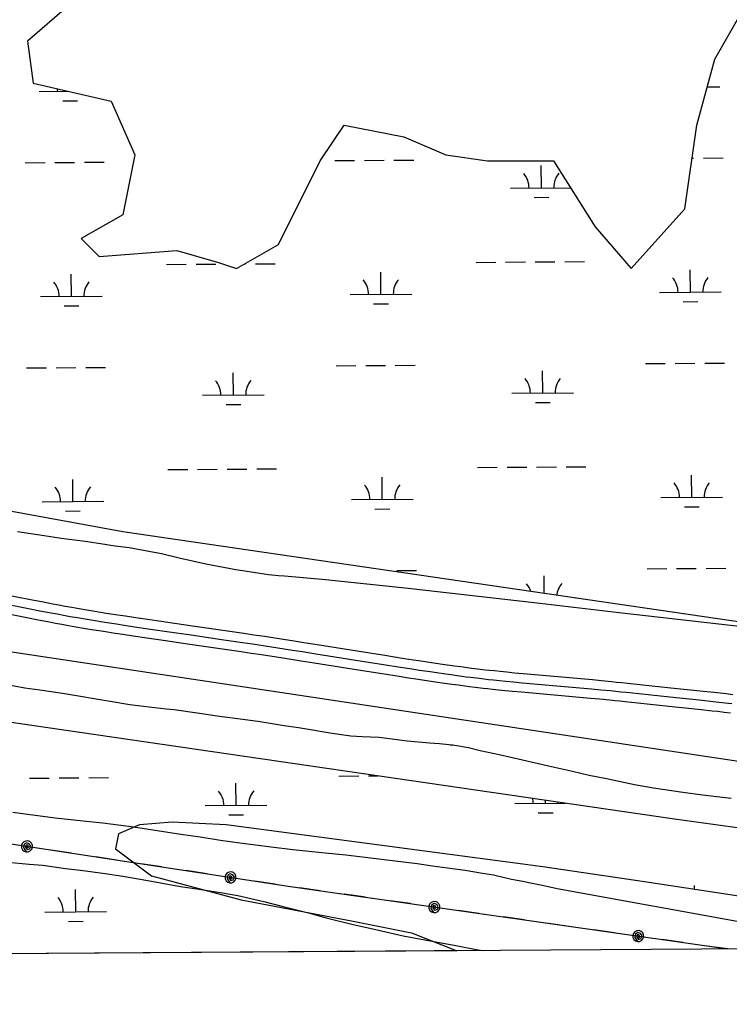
# Model space of a CAD drawing. Extents: x 3508733 to 3546731, y 546897 to 572481.
# Drawn here: x 3521866 to 3523017, y 552296 to 553873 of the extents above; entities that cross this region are included whole.
import ezdxf

# ---------------------------------------------------------------- set-up
doc = ezdxf.new("R2010")
doc.units = 0
for name, color, linetype in [('V-GRID-FRAM', 7, 'Continuous'), ('V-ROAD-CNTR', 7, 'Continuous'), ('V-SITE-VEGE', 7, 'Continuous'), ('V-UTIL-LINE', 7, 'Continuous'), ('V-WETL-SWMP', 7, 'Continuous')]:
    doc.layers.add(name, color=color, linetype=linetype)

msp = doc.modelspace()

# ---------------------------------------------------------------- linework, layer by layer
at = {"layer": 'V-GRID-FRAM'}
msp.add_lwpolyline([(3512800, 570478.9), (3544431.3, 570695.1), (3544563.5, 552512.4), (3512916.4, 552296.1), (3512800, 570478.9)], dxfattribs=at)
at = {"layer": 'V-ROAD-CNTR'}
for points in [[(3525027.2, 552365.5), (3523826.2, 552549.4), (3521263.5, 552935.3)], [(3522514.7, 552816.9), (3522498.8, 552819.3), (3522483.9, 552821.6), (3522456, 552826), (3522431.6, 552829.8), (3522346.2, 552843.4), (3522324.8, 552846.8), (3522308.8, 552849.3), (3522284.7, 552853.1), (3522260.7, 552856.7), (3522243.5, 552859.3), (3522227.4, 552861.7), (3522197.1, 552866.1), (3522144.2, 552873.8), (3522104.5, 552879.5), (3522074.7, 552883.9), (3522052.4, 552887.2), (3522035.6, 552889.8), (3522023.1, 552891.7), (3522004.2, 552894.6), (3521985.4, 552897.6), (3521978.8, 552898.7), (3521972.3, 552899.7), (3521959.8, 552901.9), (3521948, 552904), (3521937, 552905.9), (3521926.7, 552907.8), (3521917.1, 552909.6), (3521899, 552913.1), (3521883.2, 552916.1), (3521827.9, 552927)], [(3522516.9, 552831.8), (3522501.1, 552834.2), (3522486.2, 552836.4), (3522458.3, 552840.8), (3522433.9, 552844.6), (3522348.5, 552858.2), (3522327.1, 552861.6), (3522311.1, 552864.1), (3522287, 552867.9), (3522262.9, 552871.6), (3522245.7, 552874.1), (3522229.6, 552876.5), (3522199.3, 552881), (3522146.3, 552888.6), (3522106.6, 552894.4), (3522076.9, 552898.7), (3522054.6, 552902.1), (3522037.9, 552904.6), (3522025.4, 552906.5), (3522006.6, 552909.4), (3521987.8, 552912.4), (3521981.2, 552913.5), (3521974.8, 552914.5), (3521962.3, 552916.7), (3521950.7, 552918.7), (3521939.7, 552920.7), (3521929.5, 552922.6), (3521919.9, 552924.4), (3521901.8, 552927.8), (3521886.1, 552930.9), (3521830.7, 552941.7)], [(3522512.5, 552802.1), (3522496.6, 552804.5), (3522481.6, 552806.8), (3522453.7, 552811.1), (3522429.2, 552815), (3522343.8, 552828.6), (3522322.5, 552832), (3522306.5, 552834.5), (3522282.5, 552838.2), (3522258.5, 552841.9), (3522241.3, 552844.5), (3522225.2, 552846.9), (3522195, 552851.3), (3522142, 552858.9), (3522102.3, 552864.7), (3522072.5, 552869.1), (3522050.1, 552872.4), (3522033.4, 552874.9), (3522020.8, 552876.8), (3522001.9, 552879.8), (3521983.1, 552882.8), (3521976.3, 552883.9), (3521969.8, 552885), (3521957.2, 552887.1), (3521945.4, 552889.2), (3521934.3, 552891.2), (3521924, 552893.1), (3521914.3, 552894.9), (3521896.2, 552898.4), (3521880.3, 552901.4), (3521825, 552912.2)], [(3523022.7, 552777.4), (3523011.9, 552778.6), (3523001.9, 552779.8), (3522992.5, 552780.9), (3522974.8, 552782.8), (3522959.4, 552784.4), (3522932.4, 552787.2), (3522891.9, 552791.4), (3522871.7, 552793.5), (3522851.6, 552795.7), (3522842.8, 552796.6), (3522834.2, 552797.5), (3522825.9, 552798.4), (3522809.9, 552799.9), (3522794.9, 552801.4), (3522682.5, 552811.3), (3522668.5, 552812.6), (3522656.3, 552813.8), (3522645.6, 552814.9), (3522636.3, 552815.9), (3522628.1, 552816.7), (3522621, 552817.5), (3522608.5, 552819), (3522599.1, 552820.1), (3522592.1, 552821), (3522581.6, 552822.4), (3522571.1, 552823.8), (3522551.9, 552826.6), (3522533.8, 552829.2), (3522516.9, 552831.8)], [(3523020.9, 552762.5), (3523010.2, 552763.7), (3523000.2, 552764.9), (3522990.8, 552765.9), (3522973.2, 552767.9), (3522957.8, 552769.5), (3522930.8, 552772.3), (3522890.4, 552776.5), (3522870.2, 552778.6), (3522849.9, 552780.8), (3522841.2, 552781.7), (3522832.7, 552782.6), (3522824.4, 552783.5), (3522808.5, 552785), (3522793.5, 552786.4), (3522681.1, 552796.4), (3522667.1, 552797.7), (3522654.8, 552798.9), (3522644.1, 552800), (3522634.7, 552800.9), (3522626.5, 552801.8), (3522619.3, 552802.6), (3522606.7, 552804.1), (3522597.3, 552805.2), (3522590.2, 552806.1), (3522579.6, 552807.5), (3522569.1, 552809), (3522549.7, 552811.7), (3522531.7, 552814.4), (3522514.7, 552816.9)], [(3523019.1, 552747.6), (3523008.5, 552748.8), (3522998.5, 552750), (3522989.2, 552751), (3522971.6, 552753), (3522956.2, 552754.6), (3522929.3, 552757.4), (3522888.8, 552761.5), (3522868.6, 552763.7), (3522848.3, 552765.9), (3522839.6, 552766.8), (3522831.1, 552767.7), (3522822.9, 552768.5), (3522807, 552770.1), (3522792.1, 552771.5), (3522679.8, 552781.4), (3522665.6, 552782.7), (3522653.3, 552783.9), (3522642.5, 552785), (3522633.1, 552786), (3522624.8, 552786.9), (3522617.6, 552787.7), (3522604.9, 552789.2), (3522595.4, 552790.4), (3522588.3, 552791.3), (3522577.6, 552792.7), (3522567, 552794.1), (3522547.6, 552796.9), (3522529.5, 552799.6), (3522512.5, 552802.1)]]:
    msp.add_lwpolyline(points, dxfattribs=at)
at = {"layer": 'V-SITE-VEGE'}
for p, q in [((3521905.6, 553034.9), (3521862.3, 553041.7)), ((3521933.1, 553030.9), (3521905.6, 553034.9)), ((3521972.3, 553025.8), (3521933.1, 553030.9)), ((3521997, 553021.9), (3521972.3, 553025.8)), ((3522021.1, 553018.3), (3521997, 553021.9)), ((3522043.4, 553015.7), (3522021.1, 553018.3)), ((3522075.7, 553009.6), (3522043.4, 553015.7)), ((3522096.3, 553006.1), (3522075.7, 553009.6)), ((3522124.9, 552999), (3522096.3, 553006.1)), ((3522168.1, 552989.1), (3522124.9, 552999)), ((3522216.6, 552979.8), (3522168.1, 552989.1)), ((3522238.2, 552976.9), (3522216.6, 552979.8)), ((3522269.8, 552971.8), (3522238.2, 552976.9)), ((3522285.6, 552970), (3522269.8, 552971.8)), ((3522295.6, 552969.6), (3522285.6, 552970)), ((3522362.3, 552964), (3522295.6, 552969.6)), ((3522496.4, 552949.6), (3522362.3, 552964)), ((3522700.6, 552926.2), (3522496.4, 552949.6)), ((3522838.1, 552910.1), (3522700.6, 552926.2)), ((3523042.9, 552887), (3522838.1, 552910.1)), ((3521837.2, 552795.7), (3521874.2, 552788.5)), ((3521874.2, 552788.5), (3521898.9, 552785.2)), ((3521898.9, 552785.2), (3521935.3, 552779.7)), ((3521935.3, 552779.7), (3522012.8, 552766.9)), ((3522012.8, 552766.9), (3522044.7, 552761.8)), ((3522044.7, 552761.8), (3522067, 552759)), ((3522067, 552759), (3522103.7, 552754.8)), ((3522103.7, 552754.8), (3522116.8, 552753.2)), ((3522116.8, 552753.2), (3522157.6, 552747.6)), ((3522157.6, 552747.6), (3522186.1, 552743.3)), ((3522186.1, 552743.3), (3522228, 552738)), ((3522228, 552738), (3522256.1, 552734.1)), ((3522256.1, 552734.1), (3522294.8, 552727.5)), ((3522294.8, 552727.5), (3522318.5, 552724.3)), ((3522318.5, 552724.3), (3522372.7, 552715.3)), ((3522372.7, 552715.3), (3522402.9, 552711)), ((3522402.9, 552711), (3522421.5, 552709.6)), ((3522421.5, 552709.6), (3522448.3, 552708.7)), ((3522448.3, 552708.7), (3522465.8, 552706.7)), ((3522465.8, 552706.7), (3522494.3, 552702.7)), ((3522494.3, 552702.7), (3522531, 552699.2)), ((3522531, 552699.2), (3522546.8, 552698.3)), ((3522546.8, 552698.3), (3522561.9, 552696.6)), ((3522561.9, 552696.6), (3522564.3, 552696.2)), ((3522564.3, 552696.2), (3522568.5, 552696.1)), ((3522568.5, 552696.1), (3522594.2, 552691.9)), ((3522594.2, 552691.9), (3522612.7, 552687)), ((3522612.7, 552687), (3522643.5, 552680.6)), ((3522643.5, 552680.6), (3522700.4, 552667.5)), ((3522700.4, 552667.5), (3522724, 552662.2)), ((3522724, 552662.2), (3522762.4, 552653.2)), ((3522762.4, 552653.2), (3522789.8, 552647.2)), ((3522789.8, 552647.2), (3522817.6, 552641.5)), ((3522817.6, 552641.5), (3522863.1, 552631.7)), ((3522863.1, 552631.7), (3522894, 552626.3)), ((3522894, 552626.3), (3522941.7, 552619.2)), ((3522941.7, 552619.2), (3522973.6, 552615.1)), ((3522973.6, 552615.1), (3523020, 552609.8)), ((3521923.5, 552577.3), (3521855.2, 552586.5)), ((3521969.2, 552572.6), (3521923.5, 552577.3)), ((3522001.1, 552569.3), (3521969.2, 552572.6)), ((3522050.9, 552562.5), (3522001.1, 552569.3)), ((3522127.4, 552550.7), (3522050.9, 552562.5)), ((3522158.9, 552546.3), (3522127.4, 552550.7)), ((3522191.5, 552541.2), (3522158.9, 552546.3)), ((3522223.1, 552536.8), (3522191.5, 552541.2)), ((3522273.9, 552530), (3522223.1, 552536.8)), ((3522309.3, 552525.9), (3522273.9, 552530)), ((3522361.4, 552520.5), (3522309.3, 552525.9)), ((3522394.8, 552517.4), (3522361.4, 552520.5)), ((3522510.8, 552503.2), (3522394.8, 552517.4)), ((3521847.5, 552505.8), (3521881.5, 552502.7)), ((3521881.5, 552502.7), (3521903.8, 552500.9)), ((3521903.8, 552500.9), (3521940.2, 552495.8)), ((3522535.8, 552499.3), (3522510.8, 552503.2)), ((3521940.2, 552495.8), (3521964.9, 552492.9)), ((3521964.9, 552492.9), (3522004.7, 552487.3)), ((3522004.7, 552487.3), (3522033.5, 552483)), ((3522568.1, 552495.2), (3522535.8, 552499.3)), ((3522588.7, 552492.4), (3522568.1, 552495.2)), ((3522616.8, 552487.7), (3522588.7, 552492.4)), ((3522634.3, 552485), (3522616.8, 552487.7)), ((3522650.1, 552480.9), (3522634.3, 552485)), ((3522033.5, 552483), (3522073.7, 552476.4)), ((3522073.7, 552476.4), (3522126.8, 552466.4)), ((3522663.8, 552477.9), (3522650.1, 552480.9)), ((3522682.3, 552474.5), (3522663.8, 552477.9)), ((3522694.3, 552471.8), (3522682.3, 552474.5)), ((3522710.7, 552468.4), (3522694.3, 552471.8)), ((3522126.8, 552466.4), (3522153.2, 552462.5)), ((3522153.2, 552462.5), (3522192, 552456.9)), ((3522192, 552456.9), (3522219.8, 552451.6)), ((3522721, 552466.5), (3522710.7, 552468.4)), ((3522737.8, 552462.7), (3522721, 552466.5)), ((3523266.5, 552366.8), (3522737.8, 552462.7)), ((3522219.8, 552451.6), (3522261.9, 552442.2)), ((3522261.9, 552442.2), (3522291.4, 552434.7)), ((3522291.4, 552434.7), (3522334.5, 552423.6)), ((3522334.5, 552423.6), (3522362.9, 552415.8)), ((3522362.9, 552415.8), (3522407.1, 552404.7)), ((3522407.1, 552404.7), (3522438.6, 552397.9)), ((3522438.6, 552397.9), (3522487.9, 552386.6)), ((3522487.9, 552386.6), (3522522.9, 552379.8)), ((3522522.9, 552379.8), (3522573.6, 552370.5)), ((3522616.7, 552362.4), (3521325.9, 552353.5)), ((3522573.6, 552370.5), (3522606.2, 552364.1)), ((3522606.2, 552364.1), (3522616.7, 552362.4))]:
    msp.add_line(p, q, dxfattribs=at)
at = {"layer": 'V-UTIL-LINE'}
for points in [[(3521108, 552352.1), (3521550.4, 552581.3), (3522305.2, 552466.4), (3523014.8, 552365.1)], [(3521877.9, 552531.5), (3521879.2, 552528.9), (3521880.3, 552530.9), (3521879.1, 552533.3), (3521876.1, 552533.5), (3521875.5, 552530.1), (3521878.1, 552526.3), (3521882.3, 552527.5), (3521884.2, 552531.9), (3521881.7, 552535.7), (3521877.5, 552537.3), (3521873.4, 552534.9), (3521872.3, 552529.5), (3521876.6, 552522.6), (3521880.1, 552522.7), (3521883.3, 552524.2), (3521885.6, 552526.8), (3521886.8, 552530.1), (3521886.7, 552533.6), (3521885.2, 552536.8), (3521882.6, 552539.2), (3521879.3, 552540.4), (3521875.8, 552540.2), (3521872.6, 552538.7), (3521870.2, 552536.1), (3521869, 552532.8), (3521869.2, 552529.3), (3521870.7, 552526.1), (3521873.3, 552523.8), (3521876.6, 552522.6)], [(3521950.1, 552520.5), (3521916.5, 552525.6)], [(3522023.3, 552509.3), (3521989.6, 552514.4)], [(3522096.4, 552498.2), (3522062.8, 552503.3)], [(3522169.6, 552487), (3522136, 552492.2)], [(3522208.1, 552481.2), (3522209.4, 552478.6), (3522210.5, 552480.6), (3522209.3, 552483.1), (3522206.3, 552483.2), (3522205.7, 552479.8), (3522208.3, 552476), (3522212.4, 552477.2), (3522214.4, 552481.6), (3522211.9, 552485.4), (3522207.7, 552487.1), (3522203.6, 552484.6), (3522202.4, 552479.2), (3522206.8, 552472.3), (3522210.3, 552472.4), (3522213.5, 552473.9), (3522215.8, 552476.5), (3522217, 552479.8), (3522216.9, 552483.3), (3522215.4, 552486.5), (3522212.8, 552488.9), (3522209.5, 552490.1), (3522206, 552489.9), (3522202.8, 552488.4), (3522200.4, 552485.8), (3522199.2, 552482.5), (3522199.4, 552479), (3522200.9, 552475.8), (3522203.5, 552473.5), (3522206.8, 552472.3)], [(3522280.3, 552470.2), (3522246.7, 552475.3)], [(3522353.5, 552459.5), (3522319.9, 552464.3)], [(3522426.8, 552449), (3522393.1, 552453.8)], [(3522500, 552438.6), (3522466.4, 552443.4)], [(3522538.6, 552433.1), (3522539.9, 552430.5), (3522541, 552432.5), (3522539.7, 552435), (3522536.8, 552435.1), (3522536.2, 552431.7), (3522538.9, 552427.9), (3522543, 552429.1), (3522544.9, 552433.6), (3522542.4, 552437.4), (3522538.2, 552438.9), (3522534.1, 552436.4), (3522533, 552431), (3522537.4, 552424.2), (3522540.9, 552424.3), (3522544, 552425.9), (3522546.4, 552428.5), (3522547.6, 552431.8), (3522547.4, 552435.3), (3522545.8, 552438.5), (3522543.2, 552440.8), (3522539.9, 552442), (3522536.4, 552441.8), (3522533.2, 552440.3), (3522530.9, 552437.7), (3522529.7, 552434.3), (3522529.9, 552430.8), (3522531.4, 552427.7), (3522534.1, 552425.3), (3522537.4, 552424.2)], [(3522610.9, 552422.7), (3522577.2, 552427.6)], [(3522684.2, 552412.3), (3522650.5, 552417.1)], [(3522757.4, 552401.8), (3522723.8, 552406.6)], [(3522830.7, 552391.4), (3522797, 552396.2)], [(3522869.3, 552385.9), (3522870.6, 552383.3), (3522871.7, 552385.3), (3522870.4, 552387.8), (3522867.5, 552387.9), (3522866.8, 552384.5), (3522869.5, 552380.7), (3522873.6, 552381.9), (3522875.6, 552386.4), (3522873, 552390.2), (3522868.8, 552391.7), (3522864.7, 552389.2), (3522863.6, 552383.8), (3522868, 552377), (3522871.5, 552377.1), (3522874.7, 552378.7), (3522877, 552381.3), (3522878.2, 552384.6), (3522878, 552388.1), (3522876.5, 552391.3), (3522873.9, 552393.6), (3522870.6, 552394.8), (3522867.1, 552394.6), (3522863.9, 552393.1), (3522861.5, 552390.4), (3522860.4, 552387.1), (3522860.6, 552383.6), (3522862.1, 552380.5), (3522864.7, 552378.1), (3522868, 552377)], [(3522941.6, 552375.5), (3522907.9, 552380.4)], [(3523014.8, 552365.1), (3522981.2, 552369.9)]]:
    msp.add_lwpolyline(points, dxfattribs=at)
at = {"layer": 'V-WETL-SWMP'}
for p, q in [((3522981.2, 553763.1), (3523001.6, 553763.3)), ((3521897.8, 553755.7), (3521945.4, 553756)), ((3521935.9, 553740.5), (3521959.9, 553740.7)), ((3521875.2, 553640.1), (3521907.2, 553640.3)), ((3521923.2, 553640.5), (3521955.2, 553640.7)), ((3521971.2, 553640.8), (3522003.2, 553641)), ((3522377.1, 553643.6), (3522409.1, 553643.8)), ((3522425.1, 553643.9), (3522457.1, 553644.1)), ((3522473.1, 553644.2), (3522505.1, 553644.4)), ((3522956.7, 553647.5), (3522959, 553647.5)), ((3522975, 553647.6), (3523007, 553647.9)), ((3522712.2, 553599.4), (3522712, 553635.4)), ((3522662.2, 553599.1), (3522759.3, 553599.7)), ((3522700.3, 553583.9), (3522724.3, 553584.1)), ((3522606.2, 553478.6), (3522638.2, 553478.8)), ((3522654.2, 553478.9), (3522686.2, 553479.2)), ((3522702.2, 553479.3), (3522734.2, 553479.5)), ((3522750.2, 553479.6), (3522782.2, 553479.8)), ((3522104.3, 553475.2), (3522136.3, 553475.4)), ((3522152.3, 553475.5), (3522184.3, 553475.7)), ((3522231, 553476.1), (3522232.3, 553476.1)), ((3522248.3, 553476.2), (3522280.3, 553476.4)), ((3522451.9, 553426.8), (3522451.7, 553462.8)), ((3522953.8, 553430.3), (3522953.6, 553466.3)), ((3521950.1, 553423.4), (3521949.8, 553459.4)), ((3521900.1, 553423.1), (3522000.1, 553423.7)), ((3522401.9, 553426.5), (3522501.9, 553427.2)), ((3522903.8, 553429.9), (3523003.8, 553430.6)), ((3522942, 553414.7), (3522966, 553414.9)), ((3521938.2, 553407.9), (3521962.2, 553408)), ((3522440.1, 553411.3), (3522464.1, 553411.5)), ((3521877.4, 553307.5), (3521909.4, 553307.7)), ((3521925.4, 553307.8), (3521957.4, 553308)), ((3521973.4, 553308.1), (3522005.4, 553308.3)), ((3522379.3, 553310.9), (3522411.3, 553311.1)), ((3522427.3, 553311.2), (3522459.3, 553311.4)), ((3522475.3, 553311.5), (3522507.3, 553311.8)), ((3522881.2, 553314.3), (3522913.2, 553314.5)), ((3522929.2, 553314.7), (3522961.2, 553314.9)), ((3522977.2, 553315), (3523009.2, 553315.2)), ((3522212.6, 553263.3), (3522212.3, 553299.3)), ((3522714.5, 553266.8), (3522714.2, 553302.8)), ((3522162.6, 553263), (3522262.6, 553263.7)), ((3522664.5, 553266.4), (3522764.5, 553267.1)), ((3522200.7, 553247.8), (3522224.7, 553248)), ((3522702.6, 553251.2), (3522726.6, 553251.4)), ((3522752.5, 553146.9), (3522784.5, 553147.2)), ((3522106.6, 553142.5), (3522138.6, 553142.7)), ((3522154.6, 553142.9), (3522186.6, 553143.1)), ((3522202.6, 553143.2), (3522234.6, 553143.4)), ((3522250.6, 553143.5), (3522282.6, 553143.7)), ((3522608.5, 553146), (3522640.5, 553146.2)), ((3522656.5, 553146.3), (3522688.5, 553146.5)), ((3522704.5, 553146.6), (3522736.5, 553146.8)), ((3522956.1, 553097.6), (3522955.9, 553133.6)), ((3521952.3, 553090.7), (3521952.1, 553126.7)), ((3522454.2, 553094.2), (3522454, 553130.2)), ((3521902.3, 553090.4), (3522002.3, 553091.1)), ((3522404.2, 553093.8), (3522504.2, 553094.5)), ((3522906.1, 553097.2), (3523006.1, 553097.9)), ((3521940.4, 553075.2), (3521964.4, 553075.4)), ((3522442.3, 553078.6), (3522466.3, 553078.8)), ((3522944.2, 553082.1), (3522968.2, 553082.2)), ((3522477.6, 552978.9), (3522509.6, 552979.1)), ((3522883.5, 552981.7), (3522915.5, 552981.9)), ((3522931.5, 552982), (3522963.5, 552982.2)), ((3522979.5, 552982.3), (3523011.5, 552982.5)), ((3522716.7, 552941.7), (3522716.5, 552970.1)), ((3522766.3, 552934.4), (3522766.8, 552934.4)), ((3521464, 552789.3), (3522928, 552575.9)), ((3521930, 552642.5), (3521962, 552642.7)), ((3521978, 552642.8), (3522010, 552643)), ((3522383.9, 552645.6), (3522415.9, 552645.8)), ((3522431.9, 552645.9), (3522447.1, 552646)), ((3521882, 552642.1), (3521914, 552642.3)), ((3522217.1, 552598), (3522216.9, 552634)), ((3522167.1, 552597.6), (3522267.1, 552598.3)), ((3522669, 552601.1), (3522751.3, 552601.6)), ((3522719, 552601.4), (3522719, 552606.3)), ((3522205.2, 552582.5), (3522229.2, 552582.6)), ((3522707.1, 552585.9), (3522731.1, 552586.1)), ((3522060.3, 552566.2), (3522026.3, 552551.6)), ((3522113.6, 552571), (3522060.3, 552566.2)), ((3522200.9, 552566.2), (3522113.6, 552571)), ((3522714.7, 552498.3), (3522200.9, 552566.2)), ((3522928, 552575.9), (3523359.4, 552517.7)), ((3522026.3, 552551.6), (3522021.5, 552527.4)), ((3522021.5, 552527.4), (3522079.7, 552483.7)), ((3522879.5, 552474), (3522714.7, 552498.3)), ((3522079.7, 552483.7), (3522225.1, 552444.9)), ((3523039.5, 552449.7), (3522879.5, 552474)), ((3521956.9, 552425.4), (3521956.6, 552461.4)), ((3522960.5, 552461.7), (3522960.4, 552468.3)), ((3522225.1, 552444.9), (3522404.4, 552410.9)), ((3521906.9, 552425), (3522006.9, 552425.7)), ((3521945, 552409.9), (3521969, 552410)), ((3522404.4, 552410.9), (3522501.4, 552391.5)), ((3522501.4, 552391.5), (3522574.1, 552362.4)), ((3522574.8, 552362.1), (3521321.7, 552353.5)), ((3522574.1, 552362.4), (3522574.8, 552362.1))]:
    msp.add_line(p, q, dxfattribs=at)
for points in [[(3521946.4, 553895.4), (3521878.5, 553837.2), (3521888.2, 553769.3), (3522014.2, 553740.2), (3522053, 553652.8), (3522033.6, 553555.8), (3521965.7, 553517), (3521994.8, 553487.9), (3522120.9, 553497.6), (3522188.7, 553478.2), (3522217.8, 553468.5), (3522285.7, 553507.3), (3522353.5, 553643.1), (3522392.3, 553701.3), (3522489.3, 553681.9), (3522557.1, 553652.8), (3522625, 553643.1), (3522731.7, 553643.1), (3522799.5, 553536.4), (3522857.7, 553468.5), (3522945, 553565.5), (3522964.3, 553701.3), (3522993.4, 553808.1), (3523071, 553943.9)], [(3523294, 552857.2), (3522033.6, 553041.6), (3521713.7, 553099.8), (3521519.8, 553138.6), (3521451.9, 553158), (3521413.1, 553196.8), (3521374.3, 553284.1), (3521364.6, 553390.9), (3521345.3, 553584.9), (3521335.6, 553730.5), (3521325.9, 553924.5)]]:
    msp.add_lwpolyline(points, dxfattribs=at)
for centre, start, end in [((3521892.5, 553756.2), 359.6198, 6.5377), ((3522657, 553599.5), 359.6198, 41.1635), ((3522767.4, 553600.3), 139.6198, 181.1635), ((3521894.8, 553423.5), 359.6198, 41.1635), ((3522005.3, 553424.2), 139.6198, 181.1635), ((3522396.7, 553426.9), 359.6198, 41.1635), ((3522507.2, 553427.7), 139.6198, 181.1635), ((3522898.6, 553430.4), 359.6198, 41.1635), ((3523009.1, 553431.1), 139.6198, 181.1635), ((3522659.2, 553266.8), 359.6198, 41.1635), ((3522769.7, 553267.6), 139.6198, 181.1635), ((3522157.3, 553263.4), 359.6198, 41.1635), ((3522267.8, 553264.2), 139.6198, 181.1635), ((3522399, 553094.3), 359.6198, 41.1635), ((3522509.5, 553095), 139.6198, 181.1635), ((3522900.9, 553097.7), 359.6198, 41.1635), ((3523011.4, 553098.4), 139.6198, 181.1635), ((3521897.1, 553090.8), 359.6198, 41.1635), ((3522007.6, 553091.6), 139.6198, 181.1635), ((3522772, 552934.9), 139.6198, 173.8433), ((3522661.5, 552934.2), 17.5965, 41.1635), ((3522161.9, 552598.1), 359.6198, 41.1635), ((3522272.4, 552598.8), 139.6198, 181.1635), ((3522663.8, 552601.5), 359.6198, 12.9093), ((3522774.3, 552602.3), 178.1211, 181.1635), ((3521901.6, 552425.5), 359.6198, 41.1635), ((3522012.1, 552426.2), 139.6198, 181.1635)]:
    msp.add_arc(centre, 35.2, start, end, dxfattribs=at)

doc.saveas('drawing.dxf')
